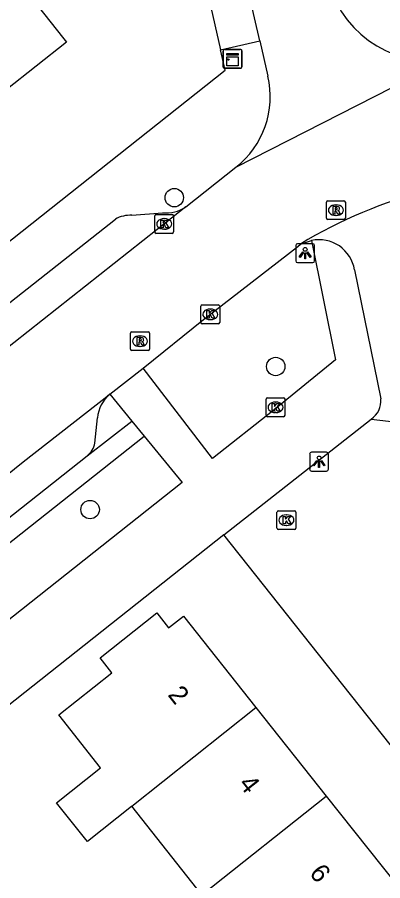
# Model space of a CAD drawing. Extents: x 157321 to 158827, y 386650 to 388532.
# Drawn here: x 157781.37 to 157800.78, y 387550.03 to 387595.87 of the extents above; entities that cross this region are included whole.
import ezdxf

# ---------------------------------------------------------------- set-up
doc = ezdxf.new("R2010")
doc.units = 0
for name, color, linetype in [('IMGEO_Boom', 7, 'Continuous'), ('IMGEO_Fietspad_open', 7, 'Continuous'), ('IMGEO_Kast', 7, 'Continuous'), ('IMGEO_Kolk', 7, 'Continuous'), ('IMGEO_Lichtpunt', 7, 'Continuous'), ('IMGEO_Pand', 7, 'Continuous'), ('IMGEO_Pand_nummerreeks', 7, 'Continuous'), ('IMGEO_Parkeervlak_open', 7, 'Continuous'), ('IMGEO_Rijbaan_lokaal_open', 7, 'Continuous'), ('IMGEO_Rioolput', 7, 'Continuous'), ('IMGEO_Voetpad_open', 7, 'Continuous')]:
    doc.layers.add(name, color=color, linetype=linetype)

msp = doc.modelspace()

# ---------------------------------------------------------------- linework, layer by layer
at = {"layer": 'IMGEO_Boom'}
for centre in [(157789.711, 387586.292), (157795.097, 387577.329), (157785.243, 387569.733)]:
    msp.add_circle(centre, 0.489, dxfattribs=at)
at = {"layer": 'IMGEO_Fietspad_open'}
for points in [[(157796.409, 387583.828), (157797.002, 387584.02)], [(157799.281, 387582.457), (157800.683, 387575.605)]]:
    msp.add_lwpolyline(points, dxfattribs=at)
for centre, radius, start, end in [((157797.398, 387582.154), 1.907, 9.1285, 101.9847), ((157799.549, 387575.498), 1.139, 302.8562, 5.4005)]:
    msp.add_arc(centre, radius, start, end, dxfattribs=at)
at = {"layer": 'IMGEO_Kast'}
for p, q in [((157792.301, 387593.234), (157792.301, 387594.075)), ((157792.301, 387594.075), (157792.301, 387593.234)), ((157792.376, 387594.159), (157793.217, 387594.159)), ((157793.217, 387594.159), (157792.376, 387594.159)), ((157793.301, 387594.084), (157793.301, 387593.243)), ((157793.301, 387593.243), (157793.301, 387594.084)), ((157793.226, 387593.159), (157792.385, 387593.159)), ((157792.385, 387593.159), (157793.226, 387593.159))]:
    msp.add_line(p, q, dxfattribs=at)
for points in [[(157792.496, 387593.949), (157793.096, 387593.949), (157793.096, 387593.864), (157792.496, 387593.864), (157792.496, 387593.949)], [(157792.496, 387593.774), (157793.096, 387593.774), (157793.096, 387593.285), (157792.496, 387593.285), (157792.496, 387593.774)]]:
    msp.add_lwpolyline(points, dxfattribs=at)
msp.add_circle((157792.58, 387593.623), 0.0377, dxfattribs=at)
for centre, start, end in [((157792.379, 387594.081), 92.4484, 184.2845), ((157792.379, 387594.081), 92.4484, 184.2845), ((157793.223, 387594.081), 2.4484, 94.2845), ((157793.223, 387594.081), 2.4484, 94.2845), ((157792.379, 387593.237), 182.4484, 274.2845), ((157792.379, 387593.237), 182.4484, 274.2845), ((157793.223, 387593.237), 272.4484, 4.2845), ((157793.223, 387593.237), 272.4484, 4.2845)]:
    msp.add_arc(centre, 0.0779, start, end, dxfattribs=at)
at = {"layer": 'IMGEO_Kolk'}
for p, q in [((157788.752, 387585.397), (157789.604, 387585.397)), ((157788.677, 387584.471), (157788.677, 387585.323)), ((157789.165, 387585.177), (157789.19, 387585.177)), ((157789.678, 387585.323), (157789.678, 387584.471)), ((157789.188, 387584.617), (157789.163, 387584.617)), ((157789.604, 387584.397), (157788.752, 387584.397)), ((157791.123, 387579.671), (157791.123, 387580.523)), ((157791.198, 387580.597), (157792.05, 387580.597)), ((157791.611, 387580.377), (157791.636, 387580.377)), ((157792.124, 387580.523), (157792.124, 387579.671)), ((157792.05, 387579.597), (157791.198, 387579.597)), ((157791.634, 387579.817), (157791.609, 387579.817)), ((157794.589, 387574.737), (157794.589, 387575.589)), ((157794.664, 387575.663), (157795.516, 387575.663)), ((157795.077, 387575.443), (157795.102, 387575.443)), ((157795.59, 387575.589), (157795.59, 387574.737)), ((157795.1, 387574.883), (157795.075, 387574.883)), ((157795.516, 387574.663), (157794.664, 387574.663)), ((157795.165, 387568.743), (157795.165, 387569.595)), ((157795.24, 387569.669), (157796.092, 387569.669)), ((157795.653, 387569.449), (157795.678, 387569.449)), ((157796.166, 387569.595), (157796.166, 387568.743)), ((157795.676, 387568.889), (157795.651, 387568.889)), ((157796.092, 387568.669), (157795.24, 387568.669))]:
    msp.add_line(p, q, dxfattribs=at)
for points in [[(157788.752, 387585.397), (157789.604, 387585.397)], [(157788.677, 387584.471), (157788.677, 387585.323)], [(157788.998, 387585.097), (157789.121, 387585.097), (157789.121, 387584.946), (157789.251, 387585.097), (157789.415, 387585.097), (157789.269, 387584.946), (157789.422, 387584.697), (157789.27, 387584.697), (157789.185, 387584.861), (157789.121, 387584.794), (157789.121, 387584.697), (157788.998, 387584.697), (157788.998, 387585.097)], [(157789.678, 387585.323), (157789.678, 387584.471)], [(157789.604, 387584.397), (157788.752, 387584.397)], [(157791.123, 387579.671), (157791.123, 387580.523)], [(157791.198, 387580.597), (157792.05, 387580.597)], [(157792.124, 387580.523), (157792.124, 387579.671)], [(157791.444, 387580.297), (157791.567, 387580.297), (157791.567, 387580.146), (157791.697, 387580.297), (157791.861, 387580.297), (157791.715, 387580.146), (157791.868, 387579.897), (157791.716, 387579.897), (157791.631, 387580.061), (157791.567, 387579.994), (157791.567, 387579.897), (157791.444, 387579.897), (157791.444, 387580.297)], [(157792.05, 387579.597), (157791.198, 387579.597)], [(157794.589, 387574.737), (157794.589, 387575.589)], [(157794.664, 387575.663), (157795.516, 387575.663)], [(157794.91, 387575.363), (157795.033, 387575.363), (157795.033, 387575.212), (157795.163, 387575.363), (157795.327, 387575.363), (157795.181, 387575.212), (157795.334, 387574.963), (157795.182, 387574.963), (157795.097, 387575.127), (157795.033, 387575.06), (157795.033, 387574.963), (157794.91, 387574.963), (157794.91, 387575.363)], [(157795.59, 387575.589), (157795.59, 387574.737)], [(157795.516, 387574.663), (157794.664, 387574.663)], [(157795.165, 387568.743), (157795.165, 387569.595)], [(157795.24, 387569.669), (157796.092, 387569.669)], [(157795.486, 387569.369), (157795.609, 387569.369), (157795.609, 387569.218), (157795.739, 387569.369), (157795.903, 387569.369), (157795.757, 387569.218), (157795.91, 387568.969), (157795.758, 387568.969), (157795.673, 387569.133), (157795.609, 387569.066), (157795.609, 387568.969), (157795.486, 387568.969), (157795.486, 387569.369)], [(157796.166, 387569.595), (157796.166, 387568.743)], [(157796.092, 387568.669), (157795.24, 387568.669)]]:
    msp.add_lwpolyline(points, dxfattribs=at)
for centre, start, end in [((157788.754, 387585.321), 91.552, 178.448), ((157788.754, 387585.321), 91.552, 178.448), ((157789.602, 387585.321), 1.552, 88.448), ((157789.602, 387585.321), 1.552, 88.448), ((157788.754, 387584.473), 181.552, 268.448), ((157788.754, 387584.473), 181.552, 268.448), ((157789.602, 387584.473), 271.552, 358.448), ((157789.602, 387584.473), 271.552, 358.448), ((157791.2, 387580.521), 91.552, 178.448), ((157791.2, 387580.521), 91.552, 178.448), ((157792.048, 387580.521), 1.552, 88.448), ((157792.048, 387580.521), 1.552, 88.448), ((157791.2, 387579.673), 181.552, 268.448), ((157791.2, 387579.673), 181.552, 268.448), ((157792.048, 387579.673), 271.552, 358.448), ((157792.048, 387579.673), 271.552, 358.448), ((157794.666, 387575.587), 91.552, 178.448), ((157794.666, 387575.587), 91.552, 178.448), ((157795.514, 387575.587), 1.552, 88.448), ((157795.514, 387575.587), 1.552, 88.448), ((157794.666, 387574.739), 181.552, 268.448), ((157794.666, 387574.739), 181.552, 268.448), ((157795.514, 387574.739), 271.552, 358.448), ((157795.514, 387574.739), 271.552, 358.448), ((157795.242, 387569.593), 91.552, 178.448), ((157795.242, 387569.593), 91.552, 178.448), ((157796.09, 387569.593), 1.552, 88.448), ((157796.09, 387569.593), 1.552, 88.448), ((157795.242, 387568.745), 181.552, 268.448), ((157795.242, 387568.745), 181.552, 268.448), ((157796.09, 387568.745), 271.552, 358.448), ((157796.09, 387568.745), 271.552, 358.448)]:
    msp.add_arc(centre, 0.0765, start, end, dxfattribs=at)
for centre, major_axis, ratio, start_param, end_param in [((157789.164, 387584.897), (-0.387, 0.002), 0.722429, 4.712389, 7.853982), ((157789.189, 387584.897), (-0.39, 0.002), 0.717154, 1.570796, 4.712389), ((157791.61, 387580.097), (-0.387, 0.002), 0.722429, 4.712389, 7.853982), ((157791.635, 387580.097), (-0.39, 0.002), 0.717154, 1.570796, 4.712389), ((157795.076, 387575.163), (-0.387, 0.002), 0.722429, 4.712389, 7.853982), ((157795.101, 387575.163), (-0.39, 0.002), 0.717154, 1.570796, 4.712389), ((157795.652, 387569.169), (-0.387, 0.002), 0.722429, 4.712389, 7.853982), ((157795.677, 387569.169), (-0.39, 0.002), 0.717154, 1.570796, 4.712389)]:
    msp.add_ellipse(centre, major_axis=major_axis, ratio=ratio, start_param=start_param, end_param=end_param, dxfattribs=at)
at = {"layer": 'IMGEO_Lichtpunt'}
for p, q in [((157796.163, 387583.749), (157796.163, 387582.942)), ((157796.163, 387583.749), (157796.163, 387582.942)), ((157797.065, 387583.844), (157796.257, 387583.844)), ((157797.065, 387583.844), (157796.257, 387583.844)), ((157797.159, 387582.942), (157797.159, 387583.749)), ((157797.159, 387582.942), (157797.159, 387583.749)), ((157796.257, 387582.848), (157797.065, 387582.848)), ((157796.257, 387582.848), (157797.065, 387582.848)), ((157796.9, 387572.68), (157796.9, 387571.873)), ((157796.9, 387572.68), (157796.9, 387571.873)), ((157797.802, 387572.775), (157796.994, 387572.775)), ((157797.802, 387572.775), (157796.994, 387572.775)), ((157797.896, 387571.873), (157797.896, 387572.68)), ((157797.896, 387571.873), (157797.896, 387572.68)), ((157796.994, 387571.779), (157797.802, 387571.779)), ((157796.994, 387571.779), (157797.802, 387571.779))]:
    msp.add_line(p, q, dxfattribs=at)
for points in [[(157796.537, 387583.413), (157796.576, 387583.385), (157796.388, 387583.123), (157796.35, 387583.15), (157796.537, 387583.413)], [(157796.639, 387583.365), (157796.686, 387583.365), (157796.686, 387583.043), (157796.639, 387583.043), (157796.639, 387583.365)], [(157796.749, 387583.385), (157796.787, 387583.412), (157796.974, 387583.15), (157796.935, 387583.122), (157796.749, 387583.385)], [(157797.274, 387572.344), (157797.313, 387572.316), (157797.125, 387572.054), (157797.087, 387572.081), (157797.274, 387572.344)], [(157797.376, 387572.296), (157797.423, 387572.296), (157797.423, 387571.974), (157797.376, 387571.974), (157797.376, 387572.296)], [(157797.486, 387572.316), (157797.524, 387572.343), (157797.711, 387572.081), (157797.672, 387572.053), (157797.486, 387572.316)]]:
    msp.add_lwpolyline(points, dxfattribs=at)
for centre in [(157796.662, 387583.547), (157797.399, 387572.478)]:
    msp.add_circle(centre, 0.0994, dxfattribs=at)
for centre, start, end in [((157796.257, 387583.749), 90, 180), ((157796.257, 387583.749), 90, 180), ((157797.065, 387583.749), 0, 90), ((157797.065, 387583.749), 0, 90), ((157796.257, 387582.942), 180, 270), ((157796.257, 387582.942), 180, 270), ((157797.065, 387582.942), 270, 0), ((157797.065, 387582.942), 270, 360), ((157796.994, 387572.68), 90, 180), ((157796.994, 387572.68), 90, 180), ((157797.802, 387572.68), 0, 90), ((157797.802, 387572.68), 0, 90), ((157796.994, 387571.873), 180, 270), ((157796.994, 387571.873), 180, 270), ((157797.802, 387571.873), 270, 0), ((157797.802, 387571.873), 270, 360)]:
    msp.add_arc(centre, 0.0946, start, end, dxfattribs=at)
at = {"layer": 'IMGEO_Pand'}
for points in [[(157772.66, 387598.584), (157771.725, 387599.764), (157776.721, 387603.721), (157778.652, 387601.283), (157783.851, 387594.721), (157783.987, 387594.549), (157780.761, 387591.993), (157779.111, 387590.686)], [(157787.453, 387553.986), (157787.431, 387553.968), (157785.097, 387552.11), (157785.008, 387552.222), (157783.461, 387554.172), (157785.795, 387556.03), (157783.574, 387558.83), (157786.402, 387561.074), (157785.78, 387561.857), (157788.788, 387564.244), (157789.41, 387563.46), (157790.193, 387564.082), (157794.04, 387559.231)], [(157787.453, 387553.986), (157794.04, 387559.231)], [(157794.04, 387559.231), (157797.776, 387554.523)], [(157791.179, 387549.284), (157797.776, 387554.523)], [(157797.776, 387554.523), (157801.506, 387549.824)], [(157791.179, 387549.284), (157787.453, 387553.986)]]:
    msp.add_lwpolyline(points, dxfattribs=at)
at = {"layer": 'IMGEO_Parkeervlak_open'}
for points in [[(157787.221, 387615.937), (157792.165, 387594.133)], [(157785.499, 387573.259), (157785.631, 387574.6)]]:
    msp.add_lwpolyline(points, dxfattribs=at)
for centre, radius, start, end in [((157787.577, 387574.397), 1.957, 131.4105, 174.0549), ((157784.349, 387573.506), 1.176, 308.9174, 347.8772)]:
    msp.add_arc(centre, radius, start, end, dxfattribs=at)
at = {"layer": 'IMGEO_Rijbaan_lokaal_open'}
for points in [[(157794.251, 387594.621), (157791.244, 387607.599), (157784.055, 387638.839), (157776.417, 387672.566), (157766.969, 387714.367), (157765.578, 387720.19)], [(157794.251, 387594.621), (157794.686, 387592.742)], [(157792.988, 387587.904), (157804.065, 387593.562)], [(157790.324, 387585.8), (157792.988, 387587.904)], [(157790.324, 387585.8), (157762.143, 387563.549)], [(157788.067, 387577.241), (157791.26, 387579.821), (157796.266, 387583.697), (157796.409, 387583.828)], [(157786.283, 387575.865), (157788.067, 387577.241)], [(157769.833, 387562.834), (157776.23, 387567.88), (157781.696, 387572.263), (157786.283, 387575.865)], [(157792.348, 387568.39), (157800.167, 387574.541)], [(157800.167, 387574.541), (157803.067, 387574.191)], [(157829.287, 387521.854), (157827.412, 387524.212), (157792.348, 387568.39)]]:
    msp.add_lwpolyline(points, dxfattribs=at)
for centre, radius, start, end in [((157803.438, 387599.315), 5.787, 191.6206, 276.2197), ((157790.019, 387591.663), 4.79, 308.2999, 13.0209), ((157809.551, 387562.076), 25.414, 104.4143, 121.1402)]:
    msp.add_arc(centre, radius, start, end, dxfattribs=at)
at = {"layer": 'IMGEO_Rioolput'}
for p, q in [((157797.794, 387585.2), (157797.794, 387586.052)), ((157797.869, 387586.126), (157798.721, 387586.126)), ((157798.282, 387585.906), (157798.307, 387585.906)), ((157798.795, 387586.052), (157798.795, 387585.2)), ((157798.721, 387585.126), (157797.869, 387585.126)), ((157798.305, 387585.346), (157798.28, 387585.346)), ((157787.39, 387578.246), (157787.39, 387579.098)), ((157787.465, 387579.172), (157788.317, 387579.172)), ((157787.878, 387578.952), (157787.903, 387578.952)), ((157788.391, 387579.098), (157788.391, 387578.246)), ((157788.317, 387578.172), (157787.465, 387578.172)), ((157787.901, 387578.392), (157787.876, 387578.392))]:
    msp.add_line(p, q, dxfattribs=at)
for points in [[(157797.794, 387585.2), (157797.794, 387586.052)], [(157797.869, 387586.126), (157798.721, 387586.126)], [(157798.383, 387585.824), (157798.131, 387585.826), (157798.131, 387585.426)], [(157798.795, 387586.052), (157798.795, 387585.2)], [(157798.131, 387585.426), (157798.255, 387585.426), (157798.255, 387585.588), (157798.266, 387585.588)], [(157798.309, 387585.745), (157798.255, 387585.745), (157798.255, 387585.664)], [(157798.255, 387585.664), (157798.307, 387585.664)], [(157798.313, 387585.559), (157798.384, 387585.426), (157798.524, 387585.426), (157798.459, 387585.552)], [(157798.721, 387585.126), (157797.869, 387585.126)], [(157787.39, 387578.246), (157787.39, 387579.098)], [(157787.465, 387579.172), (157788.317, 387579.172)], [(157788.391, 387579.098), (157788.391, 387578.246)], [(157787.979, 387578.87), (157787.727, 387578.872), (157787.727, 387578.472)], [(157787.727, 387578.472), (157787.851, 387578.472), (157787.851, 387578.634), (157787.862, 387578.634)], [(157787.905, 387578.791), (157787.851, 387578.791), (157787.851, 387578.71)], [(157787.851, 387578.71), (157787.903, 387578.71)], [(157787.909, 387578.605), (157787.98, 387578.472), (157788.12, 387578.472), (157788.055, 387578.598)], [(157788.317, 387578.172), (157787.465, 387578.172)]]:
    msp.add_lwpolyline(points, dxfattribs=at)
for centre, radius, start, end in [((157797.871, 387586.05), 0.0765, 91.552, 178.448), ((157797.871, 387586.05), 0.0765, 91.552, 178.448), ((157798.382, 387585.714), 0.109, 350.3612, 89.416), ((157798.719, 387586.05), 0.0765, 1.552, 88.448), ((157798.719, 387586.05), 0.0765, 1.552, 88.448), ((157798.265, 387585.535), 0.0533, 26.0293, 88.6989), ((157798.291, 387585.853), 0.19, 274.7715, 282.9687), ((157798.315, 387585.649), 0.0964, 77.0061, 93.1865), ((157798.329, 387585.706), 0.0378, 276.6634, 79.6772), ((157798.38, 387585.714), 0.112, 277.5842, 350.9817), ((157798.364, 387585.499), 0.108, 29.5134, 73.7905), ((157797.871, 387585.202), 0.0765, 181.552, 268.448), ((157797.871, 387585.202), 0.0765, 181.552, 268.448), ((157798.719, 387585.202), 0.0765, 271.552, 358.448), ((157798.719, 387585.202), 0.0765, 271.552, 358.448), ((157787.467, 387579.096), 0.0765, 91.552, 178.448), ((157787.467, 387579.096), 0.0765, 91.552, 178.448), ((157788.315, 387579.096), 0.0765, 1.552, 88.448), ((157788.315, 387579.096), 0.0765, 1.552, 88.448), ((157787.861, 387578.581), 0.0533, 26.0293, 88.6989), ((157787.887, 387578.899), 0.19, 274.7715, 282.9687), ((157787.911, 387578.695), 0.0964, 77.0061, 93.1865), ((157787.925, 387578.752), 0.0378, 276.6634, 79.6772), ((157787.978, 387578.76), 0.109, 350.3612, 89.416), ((157787.976, 387578.76), 0.112, 277.5842, 350.9817), ((157787.96, 387578.545), 0.108, 29.5134, 73.7905), ((157787.467, 387578.248), 0.0765, 181.552, 268.448), ((157787.467, 387578.248), 0.0765, 181.552, 268.448), ((157788.315, 387578.248), 0.0765, 271.552, 358.448), ((157788.315, 387578.248), 0.0765, 271.552, 358.448)]:
    msp.add_arc(centre, radius, start, end, dxfattribs=at)
for centre, major_axis, ratio, start_param, end_param in [((157798.281, 387585.626), (-0.387, 0.002), 0.722429, 4.712389, 7.853982), ((157798.306, 387585.626), (-0.39, 0.002), 0.717154, 1.570796, 4.712389), ((157787.877, 387578.672), (-0.387, 0.002), 0.722429, 4.712389, 7.853982), ((157787.902, 387578.672), (-0.39, 0.002), 0.717154, 1.570796, 4.712389)]:
    msp.add_ellipse(centre, major_axis=major_axis, ratio=ratio, start_param=start_param, end_param=end_param, dxfattribs=at)
at = {"layer": 'IMGEO_Voetpad_open'}
for points in [[(157792.165, 387594.133), (157794.251, 387594.621)], [(157759.456, 387566.947), (157792.41, 387593.054), (157792.165, 387594.133)], [(157787.459, 387585.36), (157789.084, 387585.491)], [(157763.299, 387566.796), (157786.584, 387585.154)], [(157797.002, 387584.02), (157798.266, 387577.68), (157795.011, 387575.033), (157791.741, 387572.442), (157788.067, 387577.241)], [(157786.283, 387575.865), (157787.453, 387574.435)], [(157785.088, 387572.591), (157787.453, 387574.435)], [(157787.453, 387574.435), (157788.109, 387573.632)], [(157788.109, 387573.632), (157790.125, 387571.168), (157773.57, 387558.056), (157771.601, 387560.567)], [(157771.601, 387560.567), (157788.109, 387573.632)], [(157773.253, 387563.23), (157785.088, 387572.591)], [(157792.348, 387568.39), (157742.039, 387528.565)]]:
    msp.add_lwpolyline(points, dxfattribs=at)
for centre, radius, start, end in [((157787.403, 387583.635), 1.726, 88.1532, 118.3424), ((157789.296, 387587.283), 1.805, 263.2567, 304.7288)]:
    msp.add_arc(centre, radius, start, end, dxfattribs=at)

# ---------------------------------------------------------------- texts
at = {"layer": 'IMGEO_Pand_nummerreeks'}
for s, rotation, p in [('2', 308.4395, (157789.33, 387559.889)), ('4', 308.438, (157793.088, 387555.155)), ('6', 308.4395, (157796.845, 387550.421))]:
    msp.add_text(s, height=1, rotation=rotation, dxfattribs=at).set_placement(p)

doc.saveas('drawing.dxf')
